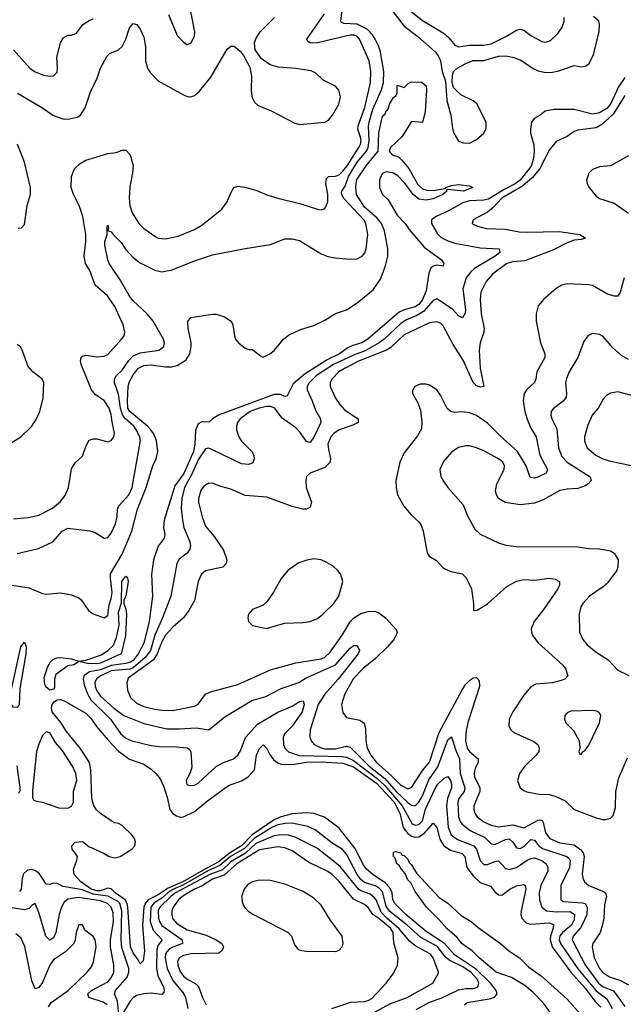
# Model space of a CAD drawing. Header units: inches. Extents: x 1305375 to 1407406, y 744550 to 841633.
# Tile 282 of 509: x 1352804 to 1356141, y 770833 to 776277. Entities that reach past the tile are written whole.
import ezdxf

# ---------------------------------------------------------------- set-up
doc = ezdxf.new("R2010")
doc.units = ezdxf.units.IN
doc.header["$MEASUREMENT"] = 0
doc.layers.add('B3757', color=7, linetype='Continuous')

msp = doc.modelspace()

# ---------------------------------------------------------------- linework, layer by layer
at = {"layer": 'B3757', "color": 5}
for points, elevation in [([(1352790, 773326.2), (1352907.5, 773352.5), (1352986.3, 773390), (1353038, 773450), (1353070, 773466), (1353191.3, 773451.3), (1353221.3, 773441.3), (1353270, 773410.3), (1353290, 773413.4), (1353310, 773438.4), (1353333, 773490), (1353342, 773530), (1353344.1, 773570), (1353351.2, 773588.8), (1353406.9, 773650), (1353426.2, 773690), (1353471.8, 773950), (1353467.7, 773970), (1353448, 774010), (1353433.7, 774030), (1353389.4, 774069.4), (1353371.5, 774091.5), (1353360.3, 774130), (1353350, 774207.1), (1353328.4, 774270), (1353326.8, 774290), (1353339.3, 774310), (1353370, 774339), (1353406.3, 774393.7), (1353430, 774419), (1353470, 774435.4), (1353574, 774450), (1353599.7, 774470), (1353604.2, 774490), (1353598.9, 774510), (1353541, 774610), (1353508.4, 774650), (1353430, 774723.6), (1353410, 774747.8), (1353358.4, 774838.4), (1353298.7, 774930), (1353290.5, 774950), (1353273.4, 775030), (1353273.9, 775050), (1353287.7, 775090), (1353286.6, 775133.4), (1353290, 775142), (1353293.7, 775126.3), (1353290.9, 775110.9), (1353310, 775104.9), (1353319.5, 775090), (1353365.3, 775045.3), (1353389.1, 775009.1), (1353430, 774962.9), (1353470, 774933.8), (1353550, 774891.9), (1353590, 774882.5), (1353646.5, 774893.5), (1353770, 774943.2), (1353870, 774977.1), (1354050, 775012.7), (1354190, 775034.9), (1354270, 775066), (1354310, 775066.4), (1354350, 775056.5), (1354470, 774982), (1354508, 774968), (1354550, 774961.4), (1354630, 774952.6), (1354670, 774954.2), (1354696.8, 774970), (1354711.5, 774988.5), (1354719.5, 775010), (1354727.5, 775090), (1354716.7, 775150), (1354706.5, 775170), (1354594.4, 775290), (1354583.5, 775316.5), (1354584.9, 775330), (1354603.2, 775356.8), (1354621.1, 775410), (1354670.2, 775490), (1354720.2, 775550), (1354730.6, 775570), (1354735.3, 775610), (1354732, 775688), (1354736.1, 775710), (1354756.9, 775783.1), (1354803.5, 775890), (1354814.6, 775930), (1354816.3, 775990), (1354798.5, 776098.5), (1354789.2, 776130), (1354769.6, 776170), (1354754.3, 776194.3), (1354724.4, 776224.4), (1354670, 776252.6), (1354596.5, 776256.5), (1354582.5, 776262.5), (1354578.5, 776270), (1354586.8, 776330)], 960), ([(1353626.5, 776306.5), (1353674.9, 776190), (1353710, 776153.4), (1353730, 776140.7), (1353750, 776146.8), (1353770, 776186), (1353771, 776210), (1353739.7, 776370)], 1040), ([(1354860.5, 776330), (1354930, 776240.8), (1355005.1, 776185.1), (1355100.5, 776100.5), (1355118, 776078), (1355129.3, 776050), (1355139.6, 775990), (1355158.2, 775938.2), (1355165.2, 775830), (1355187.8, 775750), (1355195.9, 775675.9), (1355203.9, 775650), (1355230, 775606.3), (1355255.8, 775595.8), (1355290, 775595), (1355330, 775615), (1355370, 775650.2), (1355383.1, 775676.9), (1355383, 775710), (1355331.8, 775811.8), (1355310, 775828.6), (1355242.1, 775862.1), (1355202.6, 775902.6), (1355194.8, 775930), (1355195.6, 775970), (1355202.6, 775990), (1355222.5, 776010), (1355270, 776035.9), (1355310, 776051), (1355370, 776052.5), (1355450, 776075.1), (1355490, 776077.4), (1355530.1, 776070.1), (1355570, 776054.5), (1355645.6, 776005.6), (1355670, 775994.7), (1355710, 775985.9), (1355750, 775987.5), (1355785.1, 775994.9), (1355870, 776023.6), (1355910, 776016.4), (1355930, 776019.5), (1355950, 776032.7), (1355976.9, 776083.1), (1356008.2, 776211.8), (1356009.9, 776250), (1356004.7, 776270), (1355975.9, 776295.9)], 960), ([(1354950, 776337.2), (1355030, 776273.8), (1355145.1, 776205.1), (1355176.8, 776176.8), (1355210, 776137.3), (1355230, 776127), (1355290, 776136.3), (1355370, 776135.9), (1355410, 776144.7), (1355494.2, 776185.8), (1355550, 776220.2), (1355570, 776225), (1355590, 776219.4), (1355630, 776190.1), (1355690, 776157.6), (1355710, 776152.7), (1355737.8, 776162.2), (1355778.5, 776201.5), (1355803.4, 776236.6), (1355813.3, 776266.7), (1355814.5, 776290)], 980), ([(1352770, 773516.5), (1352850, 773524.6), (1352910, 773538.3), (1352984, 773576), (1353030, 773613.5), (1353054.3, 773645.7), (1353074.3, 773690), (1353090, 773794), (1353110, 773827.2), (1353150, 773864), (1353170, 773917.3), (1353188.5, 773951.5), (1353210, 773960.5), (1353230, 773960.5), (1353290, 773943.8), (1353310, 773950.6), (1353323.6, 773970), (1353328, 773990), (1353313.9, 774053.9), (1353310, 774095.1), (1353298.1, 774130), (1353270, 774170.8), (1353223.2, 774203.2), (1353200.6, 774230), (1353143.8, 774370), (1353139.5, 774390), (1353143.5, 774410), (1353150, 774417.3), (1353170, 774423.2), (1353230, 774413.1), (1353270, 774417.6), (1353290, 774426.4), (1353366.5, 774510), (1353380.3, 774530), (1353385.5, 774550), (1353375.9, 774590), (1353330, 774691.1), (1353289.8, 774750), (1353221.1, 774810), (1353190.6, 774890), (1353167.4, 774930), (1353160.9, 774970), (1353169.1, 775050), (1353168.4, 775090), (1353152.1, 775190), (1353131.5, 775250), (1353100.5, 775310), (1353088.3, 775350), (1353090.4, 775409.6), (1353106.8, 775453.2), (1353137.2, 775482.8), (1353170, 775501.3), (1353290, 775537.1), (1353337.8, 775542.2), (1353370, 775555.3), (1353390, 775555.8), (1353415, 775530), (1353430.7, 775470.7), (1353427.8, 775430), (1353413.2, 775353.2), (1353409.4, 775290), (1353412.5, 775250), (1353426.1, 775210), (1353462, 775150), (1353490, 775122.6), (1353555.8, 775075.8), (1353570, 775069.2), (1353610, 775066.4), (1353679.7, 775080.3), (1353770, 775117.2), (1353810, 775141.2), (1353920.9, 775230), (1353950.8, 775270), (1353970, 775319.1), (1353988, 775350), (1354010, 775357.4), (1354048.2, 775351.8), (1354110, 775334.7), (1354169.4, 775309.4), (1354230, 775290.2), (1354358.8, 775258.8), (1354450, 775229), (1354470, 775225.7), (1354488.2, 775231.8), (1354496.8, 775243.2), (1354507.1, 775272.9), (1354506.9, 775313.1), (1354496.8, 775370), (1354500.2, 775399.8), (1354510, 775411.2), (1354550, 775411.6), (1354570, 775419.9), (1354590, 775439.7), (1354614.6, 775470), (1354679.1, 775570), (1354687.7, 775590), (1354690.7, 775610), (1354687.7, 775627.7), (1354672.2, 775672.2), (1354674.1, 775690), (1354712, 775792), (1354743.6, 775930), (1354745.6, 775990), (1354734.9, 776050), (1354682.8, 776170), (1354670, 776183.6), (1354652, 776192), (1354630, 776191.8), (1354450, 776149), (1354410, 776147.7), (1354396.5, 776156.5), (1354391.2, 776170), (1354489.4, 776310)], 980), ([(1352770, 776110.3), (1352859.5, 776010), (1352890, 775989), (1352936, 775970), (1352970, 775964.2), (1352990, 775967), (1353010, 775986.8), (1353012.6, 776010), (1353008.4, 776070), (1353028.8, 776150), (1353043.2, 776176.8), (1353069, 776191), (1353090, 776191.4), (1353118, 776202), (1353153.5, 776250), (1353187, 776273), (1353210, 776282.7)], 1040), ([(1352791.3, 775871.3), (1352929.2, 775789.2), (1352986.5, 775750), (1353010, 775739.4), (1353042.8, 775730), (1353070, 775727.8), (1353121.7, 775738.3), (1353139.1, 775750), (1353165.6, 775790), (1353196.8, 775883.2), (1353230, 775947.7), (1353250.9, 776010), (1353285.6, 776074.4), (1353300.5, 776090), (1353350, 776110.2), (1353370, 776129.2), (1353389.9, 776170), (1353410, 776233), (1353430, 776255.6), (1353450.9, 776250.9), (1353470, 776224.9), (1353490, 776181.6), (1353498.6, 776130), (1353498.7, 776050), (1353510.1, 776010.1), (1353524.5, 775984.5), (1353570, 775939.2), (1353710, 775861.1), (1353730, 775852), (1353750, 775850.3), (1353770, 775858.7), (1353797.8, 775882.2), (1353860.7, 775959.3), (1353950, 776113.7), (1353970, 776130.4), (1353990, 776130.3), (1354022.6, 776102.6), (1354040.2, 776080.2), (1354075.6, 776015.6), (1354085.9, 775965.9), (1354082.8, 775890), (1354087.5, 775850), (1354102.1, 775822.1), (1354122.5, 775802.5), (1354193.1, 775773.1), (1354324.7, 775704.7), (1354350, 775697.8), (1354490, 775710.1), (1354510, 775722.5), (1354533.5, 775750), (1354567.4, 775810), (1354578, 775850), (1354567.1, 775887.1), (1354548.9, 775908.9), (1354482.1, 775942.1), (1354441.1, 775981.1), (1354414.8, 775994.8), (1354330, 776007.8), (1354234.2, 776014.2), (1354188.3, 776028.3), (1354140.7, 776060.7), (1354104.7, 776110), (1354101.7, 776150), (1354108.9, 776171.1), (1354133.5, 776210), (1354212.3, 776290)], 1020), ([(1356150, 775958.1), (1356113.4, 775906.6), (1356070, 775809.5), (1356050, 775786.3), (1356010, 775762.4), (1355970, 775755.8), (1355870, 775779.9), (1355759.2, 775780.8), (1355708.3, 775771.7), (1355681.3, 775750), (1355648.1, 775731.9), (1355634, 775710), (1355627.4, 775670), (1355628.1, 775650), (1355645.7, 775585.7), (1355648.5, 775548.5), (1355644.9, 775510), (1355631.8, 775468.2), (1355571.4, 775390), (1355543.7, 775370), (1355481.3, 775338.7), (1355395, 775285), (1355370, 775278.7), (1355290, 775275.6), (1355254.4, 775265.6), (1355177.5, 775222.5), (1355106.5, 775190), (1355080.1, 775170), (1355079.8, 775150), (1355113.5, 775093.5), (1355133.6, 775073.6), (1355170, 775054.5), (1355210, 775042.5), (1355350, 775015.3), (1355454, 775010), (1355457.7, 774990), (1355432.5, 774970), (1355318.9, 774901.1), (1355297.3, 774882.7), (1355272.5, 774850), (1355253.6, 774790), (1355267.8, 774672.2), (1355266.3, 774653.7), (1355251.9, 774628.1), (1355230, 774640.3), (1355195.9, 774675.9), (1355110, 774733.1), (1355090, 774724.8), (1355036.6, 774663.4), (1354998.5, 774641.5), (1354941.7, 774618.3), (1354910, 774598), (1354818, 774510), (1354790.6, 774490), (1354713.5, 774446.5), (1354650, 774422.9), (1354538.5, 774370), (1354444.6, 774310), (1354404.7, 774270), (1354393.5, 774250), (1354392.9, 774230), (1354421.2, 774170), (1354438.4, 774118.4), (1354467.2, 774070), (1354467.6, 774050), (1354430, 773968.7), (1354410, 773939.8), (1354390, 773944.5), (1354354.8, 773994.8), (1354330, 774021.3), (1354254.9, 774074.9), (1354213.9, 774130), (1354190, 774138.9), (1354170, 774138), (1354127.8, 774130), (1354078.7, 774110), (1354023.2, 774070), (1354007.8, 774050), (1354001.6, 774030), (1354002.1, 774010), (1354014.6, 773970), (1354030, 773947.5), (1354086.2, 773890), (1354097.3, 773870), (1354099.5, 773850), (1354092.9, 773827.1), (1354070, 773818.3), (1354030, 773822.3), (1353870, 773899.8), (1353850, 773907.8), (1353830, 773903.5), (1353790, 773842.7), (1353755.3, 773764.7), (1353715.2, 773690), (1353699.3, 773630), (1353696.2, 773576.2), (1353704, 773510), (1353711.7, 773470), (1353744.2, 773390), (1353747.3, 773370), (1353743.8, 773350), (1353730, 773327.3), (1353685.6, 773294.4), (1353672.6, 773270), (1353639.1, 773090), (1353593.6, 772970), (1353550, 772874), (1353527.1, 772790), (1353498, 772750), (1353430, 772693.8), (1353410, 772686.9), (1353310, 772677), (1353251.5, 772650), (1353227.7, 772632.3), (1353218.9, 772610), (1353220.8, 772590), (1353230, 772566), (1353250, 772536.9), (1353324, 772470), (1353380.1, 772430), (1353490, 772385.4), (1353616.8, 772356.8), (1353684.7, 772355.3), (1353781.4, 772361.4), (1353850, 772350.7), (1353937.5, 772422.5), (1354087, 772513), (1354165, 772535), (1354250, 772578.5), (1354347.3, 772612.7), (1354384.1, 772635.9), (1354548.9, 772710), (1354630, 772802), (1354650, 772817.7), (1354670, 772817.1), (1354681.8, 772790), (1354675.8, 772770), (1354563.8, 772630), (1354490, 772547.9), (1354454.2, 772490), (1354408.7, 772350), (1354407.2, 772310), (1354414.4, 772290), (1354431.3, 772270), (1354470.4, 772250.4), (1354490, 772246.1), (1354550, 772245), (1354610, 772259.5), (1354630, 772254.1), (1354734.8, 772150), (1354821.6, 772081.6), (1354885.3, 772010), (1354950, 771948.7), (1354970, 771933.9), (1354990, 771930.1), (1355010, 771950.7), (1355030, 771985.8), (1355065.7, 772074.3), (1355114.7, 772145.3), (1355170, 772294.4), (1355190, 772312.4), (1355215.6, 772235.6), (1355236, 772190), (1355238.3, 772110), (1355264.9, 772030), (1355260.1, 772010), (1355231.3, 771970), (1355225.3, 771950), (1355229.4, 771870), (1355240.9, 771840.9), (1355250, 771828.5), (1355294.5, 771794.5), (1355374.8, 771754.8), (1355410, 771720.5), (1355430, 771716.6), (1355490, 771743.6), (1355510, 771747.1), (1355529.4, 771730), (1355550, 771697.8), (1355570, 771693.8), (1355590, 771705.5), (1355630, 771745), (1355650, 771740.1), (1355674.4, 771710), (1355694.4, 771694.4), (1355827.9, 771650), (1355840.1, 771640.1), (1355847.7, 771627.7), (1355843.2, 771590), (1355795.6, 771490), (1355794.7, 771410), (1355810, 771401.4), (1355914.4, 771394.4), (1355930.1, 771390.1), (1355940.6, 771370), (1355938.7, 771330), (1355923.3, 771290), (1355904.6, 771255.4), (1355863.1, 771210), (1355858.7, 771190), (1355862, 771182), (1355930, 771050.6), (1356004.3, 770950), (1356030, 770928.6), (1356087.4, 770907.4), (1356150, 770821.5)], 960), ([(1352652.7, 773167.3), (1352856.4, 773136.4), (1352930, 773105.3), (1352950, 773101.3), (1353030, 773108.7), (1353090, 773097), (1353130, 773080.3), (1353143.8, 773070), (1353183.8, 773010), (1353210, 772992.4), (1353270, 772970.4), (1353290, 772983), (1353297.6, 773042.4), (1353310, 773076.5), (1353314.5, 773110), (1353304.7, 773190), (1353306.3, 773213.7), (1353370, 773321.8), (1353424.2, 773450), (1353454.1, 773570), (1353503.4, 773690), (1353540.4, 773810), (1353558, 773850), (1353567, 773890), (1353559, 773950), (1353542.7, 773990), (1353529.5, 774010), (1353510.5, 774030.5), (1353412.4, 774110), (1353402.1, 774130), (1353398.9, 774170), (1353402.7, 774250), (1353410, 774276.5), (1353430, 774314.2), (1353459.9, 774350), (1353490, 774364.8), (1353530, 774368.8), (1353610, 774357.1), (1353642.3, 774357.7), (1353674.6, 774365.4), (1353723.5, 774396.5), (1353744.5, 774430), (1353752, 774470), (1353752.5, 774492.5), (1353735.8, 774570), (1353732.3, 774607.7), (1353749.6, 774630.4), (1353870, 774648.9), (1353890, 774648.9), (1353935.1, 774635.1), (1353972.7, 774610), (1353982.4, 774590), (1353990.4, 774530), (1353997.6, 774510), (1354012.4, 774490), (1354050, 774460.9), (1354070, 774454), (1354090, 774453.8), (1354130, 774422.3), (1354150, 774412.1), (1354186.9, 774430), (1354210, 774448.4), (1354262.6, 774510), (1354290, 774533.4), (1354356.1, 774563.9), (1354430, 774586.9), (1354490, 774616.2), (1354550, 774653.6), (1354610, 774673.2), (1354669, 774711), (1354757.1, 774782.9), (1354798, 774842), (1354824.2, 774910), (1354839.1, 774970), (1354839.2, 775010), (1354821.2, 775110), (1354804.3, 775150), (1354780.2, 775180.2), (1354710, 775240.8), (1354665.8, 775310), (1354661.2, 775350), (1354666.2, 775390), (1354719, 775470), (1354785.4, 775550), (1354790, 775651), (1354810, 775744), (1354823.5, 775756.5), (1354830, 775773.4), (1354838.6, 775781.4), (1354850, 775813.4), (1354870, 775847.3), (1354883.7, 775856.3), (1354889.6, 775870.4), (1354890, 775916), (1354930, 775902), (1354950, 775922), (1354970, 775934), (1355027.3, 775932.7), (1355050, 775911), (1355053.6, 775890), (1355046, 775770), (1355031, 775709), (1354970, 775715.3), (1354916.3, 775630), (1354854, 775570), (1354846.4, 775550), (1354863, 775530), (1354898.4, 775518.4), (1354918.7, 775498.7), (1354955.4, 775455.4), (1355005.3, 775365.3), (1355030, 775342.9), (1355055.4, 775335.4), (1355090, 775333.8), (1355156.5, 775343.5), (1355159, 775350), (1355190, 775360.3), (1355230, 775366.5), (1355290, 775359.6), (1355308, 775350), (1355258, 775330), (1355170, 775339), (1355163.5, 775336.5), (1355164.9, 775330), (1355142.4, 775310), (1355090, 775286), (1355050, 775279.9), (1355010, 775284.7), (1354979, 775310), (1354933.1, 775373.1), (1354893.7, 775413.7), (1354866, 775430), (1354830, 775436.1), (1354810, 775427.8), (1354799.7, 775410), (1354792.3, 775390), (1354792.3, 775350), (1354809.3, 775310), (1354841.4, 775281.4), (1354890, 775196.5), (1354935.6, 775150), (1354957.5, 775117.5), (1355040, 775020), (1355136.4, 774950), (1355147.7, 774930), (1355144.7, 774915.3), (1355110, 774919.2), (1355090, 774915.3), (1355077, 774903), (1355064.9, 774875.1), (1355050, 774778.7), (1355030, 774729.9), (1355010, 774702.8), (1354990, 774688.7), (1354930, 774672.5), (1354900.7, 774659.3), (1354728.7, 774510), (1354694.3, 774490), (1354644.6, 774475.4), (1354618, 774462), (1354572.4, 774430), (1354502.7, 774397.3), (1354381.6, 774318.4), (1354316.3, 774263.7), (1354282.3, 774197.7), (1354270, 774194), (1354244.6, 774204.6), (1354210, 774204.8), (1353906.8, 774093.2), (1353870.2, 774070), (1353850, 774051.3), (1353810, 774052.8), (1353790, 774043.5), (1353775, 774005), (1353771.3, 773930), (1353763.7, 773890), (1353711.5, 773768.5), (1353660.4, 773699.6), (1353601.8, 773510), (1353598.8, 773470), (1353606.1, 773430), (1353602.7, 773410), (1353570, 773365.3), (1353543.1, 773290), (1353532, 773210), (1353537.6, 773090), (1353518.8, 772950), (1353489.1, 772830), (1353457.7, 772770), (1353430, 772734.2), (1353415.6, 772724.4), (1353390, 772716.7), (1353310, 772707.2), (1353250, 772682), (1353189, 772671), (1353158.1, 772650), (1353154.1, 772630), (1353159.7, 772599.7), (1353177.8, 772550), (1353197.3, 772517.3), (1353305.8, 772410), (1353361, 772330), (1353390, 772305.3), (1353423.2, 772290), (1353530, 772264.9), (1353590, 772256.6), (1353650, 772258.5), (1353730, 772251.6), (1353742.6, 772242.6), (1353749.7, 772229.7), (1353755, 772145), (1353746.5, 772113.5), (1353724.7, 772070), (1353728.3, 772048.3), (1353742, 772042), (1353770, 772044.6), (1353790, 772055.6), (1353890, 772147.7), (1353930, 772169.1), (1353986, 772190), (1354009.8, 772210.2), (1354025, 772235), (1354051.9, 772308.1), (1354118.5, 772381.5), (1354230, 772449.1), (1354310, 772480.8), (1354350, 772506.6), (1354370, 772511), (1354375.9, 772490), (1354364.9, 772450), (1354309.6, 772370), (1354270.1, 772330), (1354261, 772310), (1354262.1, 772270), (1354270, 772249.3), (1354290, 772229.1), (1354348.1, 772208.1), (1354590, 772203.3), (1354610, 772200.3), (1354650, 772181.6), (1354780.7, 772080.7), (1354822.2, 772042.2), (1354918.5, 771930), (1354973, 771830), (1354990, 771822.7), (1355010, 771826.5), (1355030, 771847.2), (1355047.6, 771912.4), (1355102.3, 772030), (1355116.1, 772050), (1355150, 772082.8), (1355170, 772092.9), (1355185.6, 772070), (1355191.6, 772050), (1355191.6, 772030), (1355168.4, 771971.6), (1355162.5, 771930), (1355172.3, 771812.3), (1355189.2, 771770), (1355223.7, 771743.7), (1355314.2, 771710), (1355329.3, 771690), (1355350, 771628.1), (1355370, 771606.4), (1355390, 771606.4), (1355430, 771623.1), (1355450, 771625.9), (1355490, 771583.5), (1355510, 771578.3), (1355550, 771589.1), (1355610, 771629.3), (1355630, 771639.2), (1355650, 771642.4), (1355690, 771628.4), (1355715, 771610), (1355724.2, 771590), (1355723, 771570), (1355684.2, 771490), (1355675.3, 771450), (1355677.6, 771410), (1355690.7, 771370.7), (1355716.4, 771350), (1355770, 771344.1), (1355846.5, 771346.5), (1355870.3, 771330.3), (1355870, 771300.8), (1355854.5, 771270), (1355804.7, 771230), (1355789.1, 771210.9), (1355786.5, 771190), (1355794.1, 771170), (1355889.4, 771029.4), (1355990, 770908), (1356050, 770862.8), (1356079.4, 770810)], 940), ([(1356150, 775858.8), (1356084.2, 775755.8), (1356022.7, 775697.3), (1355990, 775680.2), (1355890, 775667.4), (1355870, 775659.5), (1355830, 775631.1), (1355770, 775604), (1355730, 775556.4), (1355677.8, 775450), (1355636.4, 775403.6), (1355582.9, 775357.1), (1355469.7, 775290), (1355421.7, 775238.3), (1355390, 775213.8), (1355310.7, 775170), (1355304.9, 775150), (1355307.9, 775147.9), (1355334.9, 775134.9), (1355383.5, 775123.5), (1355490, 775118.2), (1355564.4, 775104.4), (1355610, 775101.6), (1355785.9, 775105.9), (1355900.7, 775090), (1355932.4, 775070), (1355910, 775062.3), (1355870, 775057.8), (1355830, 775043.6), (1355755, 775005), (1355595.8, 774944.2), (1355530, 774937.9), (1355496.9, 774930), (1355417.6, 774870), (1355382.6, 774830), (1355353.1, 774770), (1355349.1, 774730.9), (1355354.2, 774650), (1355371.7, 774570), (1355369.5, 774550), (1355348.5, 774490), (1355343.1, 774450), (1355348.7, 774350), (1355370, 774249.7), (1355350, 774244.7), (1355330, 774253.2), (1355310, 774270.9), (1355255.4, 774395.4), (1355200.7, 774480.7), (1355144.8, 774584.8), (1355130, 774599), (1355110, 774606.1), (1355070, 774601.3), (1354930, 774535.6), (1354855.2, 774464.8), (1354830.9, 774449.1), (1354676.8, 774390), (1354602.8, 774350), (1354568.9, 774330), (1354528.8, 774290), (1354520.5, 774270), (1354520.5, 774250), (1354550, 774185.2), (1354573, 774150), (1354600, 774120), (1354674, 774070), (1354675.2, 774050), (1354645.1, 774034.9), (1354570.2, 774010), (1354540.1, 773990), (1354522.9, 773970), (1354508.1, 773930), (1354510, 773900.7), (1354522.2, 773850), (1354519.3, 773830), (1354490, 773801.2), (1354409.5, 773770.5), (1354389.4, 773750.6), (1354385.8, 773730), (1354387.9, 773690), (1354416.2, 773610), (1354410, 773582), (1354390, 773571.5), (1354368.7, 773570), (1354310, 773586.3), (1354170, 773637.4), (1354050, 773647), (1353970, 773682), (1353916.1, 773696.1), (1353873.6, 773713.6), (1353850, 773714.8), (1353822.4, 773697.6), (1353805.8, 773674.2), (1353792.3, 773630), (1353792.4, 773610), (1353812.2, 773527.8), (1353830, 773476.5), (1353878.9, 773418.9), (1353930, 773344.2), (1353949.1, 773290.9), (1353946, 773270), (1353926.4, 773250), (1353830.4, 773230), (1353808.3, 773211.7), (1353790.8, 773170), (1353770, 773066.6), (1353739.3, 773010), (1353708.4, 772970), (1353650, 772919.2), (1353610, 772874.6), (1353590, 772837), (1353563.9, 772770), (1353542.9, 772737.1), (1353403.7, 772636.3), (1353395.7, 772610), (1353400.3, 772570), (1353416.3, 772530), (1353450, 772497.3), (1353490, 772480.5), (1353550, 772465.2), (1353590, 772458.8), (1353650, 772458.1), (1353770, 772481.5), (1353790, 772492.8), (1353830, 772548.2), (1353858.6, 772561.4), (1354010, 772601.4), (1354190, 772681.9), (1354330, 772720.3), (1354470, 772742.9), (1354488.7, 772751.3), (1354519.8, 772780.2), (1354586.4, 772873.6), (1354630, 772948.1), (1354650, 772968.8), (1354690, 772993.3), (1354730, 773005.4), (1354767.2, 773007.2), (1354790, 772998.1), (1354826.4, 772970), (1354885.5, 772905.5), (1354890.2, 772890), (1354883.5, 772870), (1354872.8, 772850), (1354836.2, 772810), (1354770, 772745.8), (1354701.9, 772690), (1354650, 772634.5), (1354601.6, 772550), (1354582.6, 772490), (1354590, 772447.3), (1354610, 772418.7), (1354684.2, 772404.2), (1354707.7, 772387.7), (1354716.3, 772356.3), (1354717.7, 772290), (1354724.7, 772250), (1354744.6, 772210), (1354775.6, 772170), (1354858, 772098), (1354910, 772044.1), (1354950, 772024), (1354970, 772031.6), (1355031.6, 772128.4), (1355070, 772172.7), (1355123.3, 772336.7), (1355250, 772572.1), (1355270, 772602.9), (1355290, 772623.2), (1355310, 772637.5), (1355330, 772640.9), (1355343.8, 772623.8), (1355345.8, 772590), (1355283.3, 772396.7), (1355272.7, 772347.3), (1355268.8, 772290), (1355276.7, 772250), (1355290.9, 772230.9), (1355338.2, 772190), (1355338.7, 772170), (1355321.3, 772138.7), (1355316.1, 772110), (1355318.9, 772090), (1355346.7, 772030), (1355346.7, 772010), (1355314.3, 771930), (1355313.7, 771910), (1355319.6, 771890), (1355333.4, 771870), (1355370, 771841.8), (1355410, 771822.7), (1355450, 771813.6), (1355530, 771825.7), (1355590, 771809.2), (1355670, 771851.4), (1355690, 771852.5), (1355698.4, 771838.4), (1355710, 771781.6), (1355734, 771750), (1355790, 771725.9), (1355870, 771714.6), (1355906.9, 771686.9), (1355918.5, 771670), (1355923.9, 771650), (1355914, 771554), (1355917.3, 771530), (1355926.4, 771510), (1355950.1, 771490.1), (1356035.2, 771455.2), (1356042.4, 771450), (1356047.6, 771430), (1356036.3, 771383.7), (1356033.4, 771310), (1356025.5, 771274.5), (1356012.1, 771230), (1355972.3, 771170), (1355968, 771150), (1355980.5, 771090), (1356010, 771030.9), (1356026.4, 771010), (1356064.5, 770984.5), (1356125.2, 770965.2), (1356170, 770941)], 980), ([(1352795.5, 775124.5), (1352814, 775126), (1352830, 775144.7), (1352845.1, 775250), (1352862.5, 775310), (1352864, 775350), (1352830.5, 775490), (1352790.6, 775590)], 1020), ([(1356170, 775525.4), (1356070.6, 775469.4), (1356010, 775464.2), (1355970, 775449), (1355950, 775428.2), (1355938.2, 775390), (1355941.8, 775370), (1355952.1, 775350), (1355990, 775301.5), (1356010, 775288.2), (1356090, 775263.2), (1356170, 775208.3)], 1020), ([(1356145.2, 774850), (1356123.2, 774770), (1356110, 774748.5), (1356090, 774747.9), (1356050, 774761.2), (1355970, 774806.8), (1355950, 774812.1), (1355830, 774816), (1355801.6, 774810), (1355770, 774790.8), (1355700.3, 774730), (1355670, 774695.1), (1355658.2, 774650), (1355658.6, 774610), (1355682.4, 774490), (1355706.3, 774430), (1355706.7, 774410), (1355662.5, 774330), (1355657.5, 774290), (1355649.5, 774270.5), (1355607.4, 774232.6), (1355593.5, 774210), (1355587.4, 774170), (1355596.6, 774110), (1355610, 774067.7), (1355630, 774018.2), (1355659.3, 773970), (1355680.1, 773870), (1355721.5, 773790), (1355714.9, 773770), (1355667.4, 773747.4), (1355650, 773743), (1355626.2, 773746.2), (1355604.5, 773810), (1355555.2, 773890), (1355457.9, 773977.9), (1355390, 774047.2), (1355330, 774088.6), (1355290, 774104.2), (1355250, 774108.3), (1355210, 774105), (1355186.6, 774110), (1355166.6, 774126.6), (1355130, 774201.1), (1355110, 774229.8), (1355070, 774256.8), (1355050, 774262.3), (1355017.2, 774262.8), (1354988, 774250), (1354974.4, 774225.6), (1354975.3, 774210), (1355002.5, 774162.5), (1355018.9, 774118.9), (1355026.9, 774050), (1355024.3, 774015.7), (1355003.6, 773976.4), (1354930, 773881.6), (1354905.8, 773830), (1354883.2, 773730), (1354884.9, 773690), (1354893.1, 773650), (1354927.6, 773587.6), (1354970, 773537.6), (1355010, 773500.9), (1355022.3, 773482.3), (1355033.8, 773450), (1355057, 773330), (1355067, 773310), (1355107.8, 773287.8), (1355141.6, 773250), (1355158.6, 773238.6), (1355186.8, 773226.8), (1355250, 773212.8), (1355271.7, 773191.7), (1355302.4, 773130), (1355313.4, 773050), (1355312, 773012), (1355330, 773011), (1355390, 773047.4), (1355496.8, 773143.2), (1355550, 773173.5), (1355590, 773182.5), (1355650, 773178), (1355730, 773189.2), (1355764.5, 773184.5), (1355788.4, 773170), (1355787.7, 773150), (1355779.2, 773130), (1355702, 773018), (1355647.5, 772950), (1355632.3, 772910), (1355633.4, 772890), (1355640.7, 772870), (1355670, 772831.4), (1355804.5, 772710), (1355820.7, 772690), (1355834.9, 772650), (1355817.1, 772630), (1355796.8, 772623.2), (1355750, 772610.5), (1355657.4, 772602.6), (1355630, 772588.7), (1355590, 772542.3), (1355529.3, 772450), (1355510.2, 772410), (1355508.2, 772370), (1355518.3, 772350), (1355536.4, 772336.4), (1355646.6, 772286.6), (1355668, 772270), (1355676.5, 772250), (1355672.9, 772230), (1355658.2, 772210), (1355596, 772150), (1355566, 772110), (1355556.5, 772070), (1355570.3, 772030), (1355590, 772014.4), (1355607.9, 772007.9), (1355675.5, 771995.5), (1355730, 771993.8), (1355764, 771984), (1355818.6, 771958.6), (1355870, 771910.2), (1355990, 771864.2), (1356025.3, 771854.7), (1356044.8, 771855.2), (1356070, 771862.4), (1356084, 771876), (1356098, 771922), (1356099.7, 772010), (1356115.4, 772084.6), (1356164.3, 772195.7)], 1020), ([(1356170, 774398.5), (1356130, 774420.9), (1356082.9, 774462.9), (1356030, 774524.7), (1356010, 774536.9), (1355970, 774542.9), (1355944, 774530), (1355922.2, 774497.8), (1355889.2, 774410), (1355841.5, 774330), (1355825.9, 774294.1), (1355821.4, 774270), (1355826.7, 774210), (1355824.2, 774190), (1355810.7, 774169.3), (1355753.6, 774126.4), (1355742.3, 774110), (1355739.6, 774090), (1355745.2, 774070), (1355774.1, 774014.1), (1355782.8, 773910), (1355801.7, 773861.7), (1355830.2, 773830), (1355957.3, 773750), (1355963.6, 773730), (1355946.7, 773710), (1355930, 773700.2), (1355890, 773685.4), (1355830, 773682.3), (1355790, 773674), (1355697.4, 773622.6), (1355650, 773603.7), (1355570, 773595.2), (1355486.9, 773606.9), (1355451.3, 773630), (1355439.7, 773650), (1355435.1, 773670), (1355440.9, 773710), (1355482.4, 773790), (1355483.1, 773810), (1355475.1, 773830), (1355451.1, 773850), (1355370, 773892.5), (1355330, 773909.8), (1355290, 773920.4), (1355270, 773921.5), (1355230, 773912.4), (1355190, 773885.4), (1355146.1, 773833.9), (1355126.9, 773790), (1355132, 773752), (1355146.2, 773726.2), (1355171.1, 773691.1), (1355254.8, 773594.8), (1355282, 773530), (1355320.4, 773460.4), (1355350, 773432.9), (1355450, 773384), (1355491.2, 773371.2), (1355550, 773364.1), (1355890, 773362.8), (1355950, 773353.8), (1356010, 773351.6), (1356070, 773339.5), (1356090, 773328), (1356111.5, 773290), (1356110.2, 773250), (1356103.1, 773230), (1356055.6, 773164.4), (1356030, 773141.7), (1355954, 773090), (1355916.9, 773050), (1355906, 773030), (1355897.3, 772990), (1355898, 772890), (1355917.4, 772850), (1355940.7, 772820.7), (1355990, 772780.8), (1356057.5, 772737.5), (1356110, 772680.7), (1356171.5, 772651.5)], 1040), ([(1352750, 773933.2), (1352810, 773970.2), (1352870, 774030.2), (1352896.3, 774070), (1352915.2, 774110), (1352932.7, 774187.3), (1352936.5, 774270), (1352927.4, 774290), (1352876.4, 774330), (1352850, 774359.1), (1352815.9, 774455.9), (1352808.1, 774468.1), (1352790, 774481.7)], 1020), ([(1356230, 774188.7), (1356110, 774219.1), (1356070, 774213), (1356050, 774201.6), (1356030, 774179.5), (1356001.5, 774130), (1355969.1, 774090), (1355944.7, 774035.3), (1355925.8, 773970), (1355926.2, 773946.2), (1355940.2, 773910), (1355989, 773870), (1356027.2, 773850), (1356070, 773836.8), (1356230, 773803.6)], 1060), ([(1355263.5, 770830), (1355277.9, 770842.1), (1355410, 770865.1), (1355430, 770873.4), (1355442.6, 770890), (1355437.9, 770910), (1355407, 770950), (1355330, 771025.1), (1355207.3, 771107.3), (1355151.8, 771170), (1355050, 771235.6), (1354938.3, 771330), (1354877, 771390), (1354866.4, 771410), (1354862.3, 771450), (1354850, 771477.3), (1354824, 771504), (1354755.9, 771550), (1354721, 771581), (1354704.3, 771604.3), (1354656.1, 771696.1), (1354570, 771806.8), (1354488.6, 771868.6), (1354430, 771887.2), (1354391.9, 771891.9), (1354310, 771886.9), (1354250, 771870.1), (1354210, 771853.5), (1354089.1, 771770.9), (1354029.8, 771710), (1353968.5, 771671.5), (1353901.3, 771618.7), (1353830, 771582.9), (1353704.7, 771510), (1353624.1, 771475.9), (1353570, 771437.5), (1353514, 771410), (1353496.7, 771390), (1353490, 771370), (1353482.9, 771270), (1353493.2, 771126.8), (1353487.1, 771072.9), (1353470, 771056.3), (1353459.2, 771079.2), (1353430, 771116.6), (1353416, 771150), (1353402, 771370), (1353398.4, 771390), (1353387.6, 771410), (1353331.5, 771450), (1353310, 771471.6), (1353290, 771474.6), (1353250, 771460.4), (1353230, 771460.6), (1353199.1, 771470), (1353141.7, 771510), (1353104.7, 771550), (1353101.7, 771578.3), (1353120.2, 771630), (1353122.3, 771650), (1353093.6, 771690), (1353091.5, 771710), (1353110, 771729.3), (1353150, 771733.1), (1353186.2, 771706.2), (1353270, 771667.6), (1353297.9, 771650), (1353330, 771643.3), (1353358.3, 771650), (1353424.4, 771690), (1353440.3, 771710), (1353443.7, 771730), (1353437.4, 771750), (1353423.9, 771770), (1353370, 771820.8), (1353350, 771832.9), (1353330, 771836.5), (1353310, 771846.8), (1353250, 771888.7), (1353227.8, 771907.8), (1353213.9, 771930), (1353202.2, 771970), (1353197.2, 772130), (1353189.3, 772170), (1353137.5, 772250), (1353061.7, 772341.7), (1353030.8, 772390.8), (1352983.8, 772450), (1352978.9, 772470), (1352982.5, 772490), (1352994, 772506), (1353010, 772517.2), (1353030, 772518.8), (1353050, 772511.1), (1353170, 772442.9), (1353196, 772416), (1353228.2, 772368.2), (1353290, 772294.4), (1353350, 772231.9), (1353410, 772188.4), (1353490, 772161.1), (1353530, 772134), (1353555.6, 772110), (1353579.6, 772079.6), (1353598.8, 772038.8), (1353618.3, 771978.3), (1353633.5, 771910), (1353650, 771887.9), (1353670, 771874.2), (1353690, 771867.4), (1353710, 771869.7), (1353770, 771898.5), (1353841.9, 771958.1), (1353957.6, 772042.4), (1354030, 772067.7), (1354066.7, 772090), (1354101.3, 772130), (1354111.9, 772210), (1354130, 772247.3), (1354150, 772267.1), (1354170, 772247.9), (1354187.9, 772210), (1354207.4, 772187.4), (1354228.9, 772168.9), (1354250, 772161.1), (1354310, 772159.2), (1354390, 772171.2), (1354470, 772173.5), (1354590, 772166.5), (1354650, 772145.5), (1354775.8, 772055.8), (1354873.7, 771950), (1354905.6, 771890), (1354924.2, 771810), (1354950, 771776.8), (1354970, 771763), (1354990, 771757.3), (1355010, 771759.6), (1355041.2, 771778.8), (1355090, 771833.7), (1355109.7, 771809.7), (1355126, 771746), (1355149.1, 771709.1), (1355185.4, 771685.4), (1355250, 771667.3), (1355265.5, 771650), (1355275.1, 771590), (1355310, 771544.1), (1355350, 771506.7), (1355406.5, 771486.5), (1355430, 771455.4), (1355450, 771437.9), (1355470, 771436.1), (1355513.7, 771470), (1355550, 771488.1), (1355590, 771494.8), (1355598.9, 771490), (1355601.9, 771470), (1355575.4, 771350), (1355574.6, 771330), (1355580.5, 771310), (1355604.1, 771284.1), (1355630, 771275.2), (1355730, 771284), (1355754.2, 771274.2), (1355753, 771253), (1355737.8, 771210), (1355735.9, 771190), (1355747.7, 771150), (1355850.1, 771010), (1355930, 770921.8), (1355983.7, 770850), (1356017.2, 770817.2)], 920), ([(1352799.2, 772000.8), (1352805.7, 772014.3), (1352806.2, 772033.8), (1352790, 772152.3)], 940), ([(1354995.2, 770804.8), (1355070, 770844.6), (1355133.3, 770866.7), (1355230, 770913.6), (1355270, 770921), (1355310, 770920.8), (1355330, 770926.5), (1355335.9, 770930), (1355341.9, 770950), (1355334.8, 770970), (1355296.9, 771010), (1355250, 771041.4), (1355177.3, 771077.3), (1355156.1, 771096.1), (1355113.2, 771153.2), (1355022, 771202), (1354946.4, 771270), (1354850, 771346.4), (1354830, 771376.1), (1354810, 771454.4), (1354793.1, 771473.1), (1354770, 771487.5), (1354710, 771506.4), (1354690, 771523), (1354669.4, 771550), (1354610, 771662.6), (1354588.9, 771688.9), (1354530, 771726.6), (1354437, 771797), (1354396.4, 771816.4), (1354310, 771834.4), (1354272.9, 771832.9), (1354230, 771824.4), (1354198.4, 771810), (1354099.3, 771750), (1354045.8, 771694.2), (1353969.7, 771650), (1353910, 771599.6), (1353847.9, 771572.1), (1353710, 771494.1), (1353650, 771468), (1353622.4, 771450), (1353590, 771419.7), (1353546.3, 771393.8), (1353528.9, 771370), (1353524.9, 771290), (1353542, 771242), (1353591.4, 771190), (1353570, 771160.2), (1353561.9, 771138.1), (1353559.4, 771030), (1353567.1, 770990), (1353598.5, 770930), (1353603.2, 770910), (1353600.8, 770899.2), (1353590, 770887.7), (1353530, 770894.9), (1353490, 770891.2), (1353450, 770880.9), (1353430, 770868.7), (1353414.2, 770850), (1353370, 770776.1)], 940), ([(1354652.5, 770727.5), (1354850, 770835.7), (1354946.4, 770870), (1355087, 770950), (1355118, 771002), (1355119.7, 771010), (1355089.5, 771089.5), (1355075, 771110), (1354993.9, 771153.9), (1354959.9, 771179.9), (1354902.1, 771250), (1354832.5, 771310), (1354802.7, 771342.7), (1354773.6, 771410), (1354763.4, 771423.4), (1354741.1, 771441.1), (1354690, 771459.7), (1354676.2, 771470), (1354575.5, 771595.5), (1354450, 771694.9), (1354330, 771756), (1354290, 771767.7), (1354250, 771770.6), (1354210, 771764.2), (1354110, 771721.4), (1354051.7, 771668.3), (1353970, 771621.5), (1353923.9, 771576.1), (1353854.2, 771550), (1353665.7, 771450), (1353640.6, 771430), (1353577.6, 771370), (1353569.3, 771350), (1353570.7, 771310), (1353576.4, 771290), (1353589.2, 771269.2), (1353702.6, 771190), (1353703.2, 771170), (1353650, 771148.6), (1353630, 771137.1), (1353617, 771123), (1353610.4, 771110), (1353608.6, 771090), (1353618.9, 771030), (1353650, 770964.2), (1353711, 770890), (1353719.9, 770870), (1353733.3, 770810)], 960), ([(1354530, 770809.3), (1354634.6, 770845.4), (1354710, 770849), (1354730, 770854), (1354750, 770865.9), (1354829.1, 770950), (1354872.8, 771007.2), (1354891.5, 771050), (1354896.8, 771090), (1354872, 771172), (1354867.9, 771230), (1354853.6, 771253.6), (1354790, 771307.3), (1354755.5, 771330), (1354730, 771367.9), (1354710, 771384.3), (1354650, 771414.8), (1354570, 771512.3), (1354531.1, 771551.1), (1354507.4, 771567.4), (1354399.7, 771619.7), (1354310, 771681.4), (1354270, 771698.1), (1354230, 771704.3), (1354130, 771687.4), (1354004.8, 771610), (1353933.2, 771546.8), (1353870, 771525.7), (1353812.1, 771487.9), (1353770, 771468.8), (1353704.9, 771430), (1353682, 771410), (1353652.9, 771370), (1353645.4, 771350), (1353645, 771325), (1353650, 771306.2), (1353670, 771280.8), (1353730, 771244.6), (1353834.4, 771214.4), (1353890.3, 771190), (1353921.2, 771170), (1353930, 771150.4), (1353923.2, 771130), (1353903.8, 771116.2), (1353751.4, 771111.4), (1353710, 771103.5), (1353684.8, 771090), (1353675.9, 771070), (1353677.2, 771050), (1353690, 771014.2), (1353709.1, 770989.1), (1353733.1, 770970), (1353772.3, 770950), (1353792.1, 770932.1), (1353813.5, 770870), (1353834.6, 770830)], 980), ([(1355764.6, 770750), (1355699.3, 770839.3), (1355640.4, 770900.4), (1355596, 770936), (1355521.8, 770981.8), (1355438.7, 771010), (1355343, 771090), (1355306.6, 771126.6), (1355250, 771166.8), (1355222.1, 771202.1), (1355166.3, 771250), (1355121.8, 771301.8), (1355052.9, 771370), (1354990, 771457.4), (1354965.4, 771505.4), (1354950, 771520.5), (1354935.6, 771555.6), (1354906.9, 771590), (1354902, 771602), (1354888.9, 771610), (1354880.2, 771640.2), (1354869.8, 771650.2), (1354870, 771674), (1354882, 771678), (1354910, 771670.4), (1354918, 771658), (1354930, 771654.9), (1354950, 771636.3), (1354956.9, 771616.9), (1354970, 771604), (1354998.2, 771558.2), (1355123.2, 771423.2), (1355170, 771392.4), (1355244.1, 771324.1), (1355299, 771290), (1355337.5, 771257.5), (1355461.7, 771170), (1355507.9, 771127.9), (1355566, 771090), (1355618.3, 771038.3), (1355685.9, 770990), (1355830, 770861.8), (1355930, 770748.7)], 880), ([(1353350, 770791.8), (1353344.4, 770850), (1353327.3, 770890), (1353332.7, 770910), (1353397.7, 770982.3), (1353407.1, 771010), (1353407.1, 771030), (1353367.5, 771147.5), (1353364.4, 771190), (1353367.6, 771350), (1353357.6, 771390), (1353343.7, 771403.7), (1353291.1, 771431.1), (1353210, 771441.8), (1353150, 771466.7), (1353044.5, 771484.5), (1353010, 771501.5), (1352990, 771502.5), (1352970, 771494.8), (1352950, 771496.3), (1352913.9, 771553.9), (1352890.6, 771570.6), (1352870, 771577.5), (1352845.9, 771574.1), (1352824.9, 771555.1), (1352817.5, 771530), (1352812.3, 771470), (1352803.3, 771456.7)], 940), ([(1353287.6, 770830), (1353265.1, 770845.1), (1353185.7, 770870), (1353179.8, 770890), (1353200.6, 770910), (1353290, 770956.3), (1353310, 770979), (1353323.7, 771010), (1353323.5, 771050), (1353304.9, 771150), (1353306, 771190), (1353322.2, 771290), (1353319.6, 771339.6), (1353309.9, 771370), (1353288.9, 771390), (1353250, 771405.7), (1353130, 771424.3), (1353070, 771415.1), (1353050, 771398.4), (1353035.1, 771370), (1353021.9, 771330), (1353002.9, 771230), (1352990, 771201.2), (1352970, 771187.7), (1352948.8, 771210), (1352910, 771340.7), (1352890, 771389.6), (1352870, 771379.5), (1352856.7, 771363.3), (1352830, 771354.8), (1352750, 771367.3)], 960), ([(1352961.9, 770818.1), (1352976.8, 770843.2), (1353071.5, 770910), (1353177.1, 771010), (1353200.3, 771039.7), (1353211.6, 771068.4), (1353227.1, 771150), (1353220.4, 771190), (1353210, 771207.3), (1353163.5, 771243.5), (1353150, 771272.3), (1353130, 771272), (1353115.3, 771230), (1353110.4, 771190), (1353102, 771170), (1353057, 771123), (1352990, 771079.1), (1352970.8, 771050), (1352930, 770953), (1352910, 770926), (1352890, 770918.7), (1352870, 770962.4), (1352832.8, 771152.8), (1352810, 771199.8), (1352782.8, 771222.8)], 980)]:
    msp.add_lwpolyline(points, dxfattribs=dict(at, elevation=elevation))
for points, elevation in [([(1354430, 773296.3), (1354391, 773289), (1354346.2, 773273.8), (1354287, 773233), (1354250, 773188.2), (1354207.3, 773112.7), (1354170, 773057.7), (1354150, 773040.3), (1354090, 773015.1), (1354068.1, 772990), (1354064.9, 772970), (1354069.1, 772950), (1354090, 772926.7), (1354170, 772911.3), (1354210, 772924.7), (1354270, 772941.1), (1354370, 772943.6), (1354410, 772949.6), (1354450, 772966.4), (1354480.2, 772990), (1354540.6, 773050), (1354568.5, 773090), (1354589.9, 773170), (1354578.5, 773210), (1354564.1, 773230), (1354535.9, 773255.9), (1354498.5, 773278.5), (1354470, 773290.8)], 1020), ([(1353230, 772715), (1353178, 772718), (1353130, 772729.2), (1353104.7, 772710), (1353070, 772703.8), (1353004, 772656), (1352996, 772630), (1352995.8, 772584.2), (1352990, 772575.1), (1352970, 772569.9), (1352948.7, 772588.7), (1352942.3, 772602.3), (1352939.6, 772640.4), (1352958.6, 772701.4), (1352973.4, 772726.6), (1352990, 772740.9), (1353010, 772749.1), (1353030, 772750.3), (1353090, 772743.1), (1353130, 772730.2), (1353170, 772736), (1353255.2, 772764.8), (1353291, 772789), (1353321.5, 772818.5), (1353338.8, 772861.2), (1353353.5, 772930), (1353350, 773002), (1353367.1, 773052.9), (1353368.3, 773170), (1353390, 773200.9), (1353399.1, 773190), (1353403.2, 773170), (1353391, 773090), (1353379.5, 773070), (1353378.7, 773050), (1353390, 773017.3), (1353393.7, 772990), (1353388.6, 772870), (1353365.4, 772770), (1353250, 772719.3)], 920), ([(1352790, 772473.8), (1352770, 772475.9), (1352758.8, 772490), (1352750.5, 772510), (1352750, 772541), (1352809.8, 772810.2), (1352830, 772835.3), (1352838.6, 772810), (1352837, 772770), (1352803.6, 772576.4), (1352799.8, 772490)], 920), ([(1355970, 772458), (1355850, 772453.7), (1355830, 772444.5), (1355817.1, 772430), (1355814.9, 772410), (1355823.8, 772390), (1355866.2, 772346.2), (1355896.3, 772290), (1355901, 772250), (1355894, 772230), (1355898, 772218), (1355910, 772214), (1355913.6, 772226.4), (1355930, 772238), (1355950, 772266), (1356009.6, 772390), (1356016.2, 772430), (1356007.3, 772447.3), (1355994.7, 772454.7)], 1040), ([(1352950, 772338.8), (1352930, 772318.9), (1352908.7, 772271.3), (1352896.7, 772230), (1352874.9, 772014.9), (1352874.4, 771974.4), (1352882.5, 771962.5), (1352896.7, 771956.7), (1352930.4, 771950), (1353019.1, 771919.1), (1353070, 771917.9), (1353090, 771927.9), (1353101, 771950), (1353101.6, 772010), (1353119.9, 772070), (1353113.4, 772110), (1353096.4, 772150), (1353038.5, 772238.5), (1353001, 772281), (1352970, 772333.1)], 940), ([(1354130, 771518.5), (1354090.7, 771510), (1354065.4, 771494.6), (1354046.8, 771473.2), (1354030.2, 771429.8), (1354036.1, 771390), (1354048.1, 771368.1), (1354064.9, 771350), (1354091.8, 771331.8), (1354287, 771230), (1354306.3, 771210), (1354323.6, 771163.6), (1354340.2, 771140.2), (1354353, 771133), (1354387.3, 771127.3), (1354550, 771125.2), (1354570, 771131.4), (1354585.8, 771150), (1354592, 771170), (1354586.3, 771210), (1354520.5, 771300.5), (1354470, 771380.8), (1354430, 771419.9), (1354370, 771456.2), (1354270, 771498), (1354190, 771517.4)], 1020)]:
    msp.add_lwpolyline(points, close=True, dxfattribs=dict(at, elevation=elevation))

doc.saveas('drawing.dxf')
